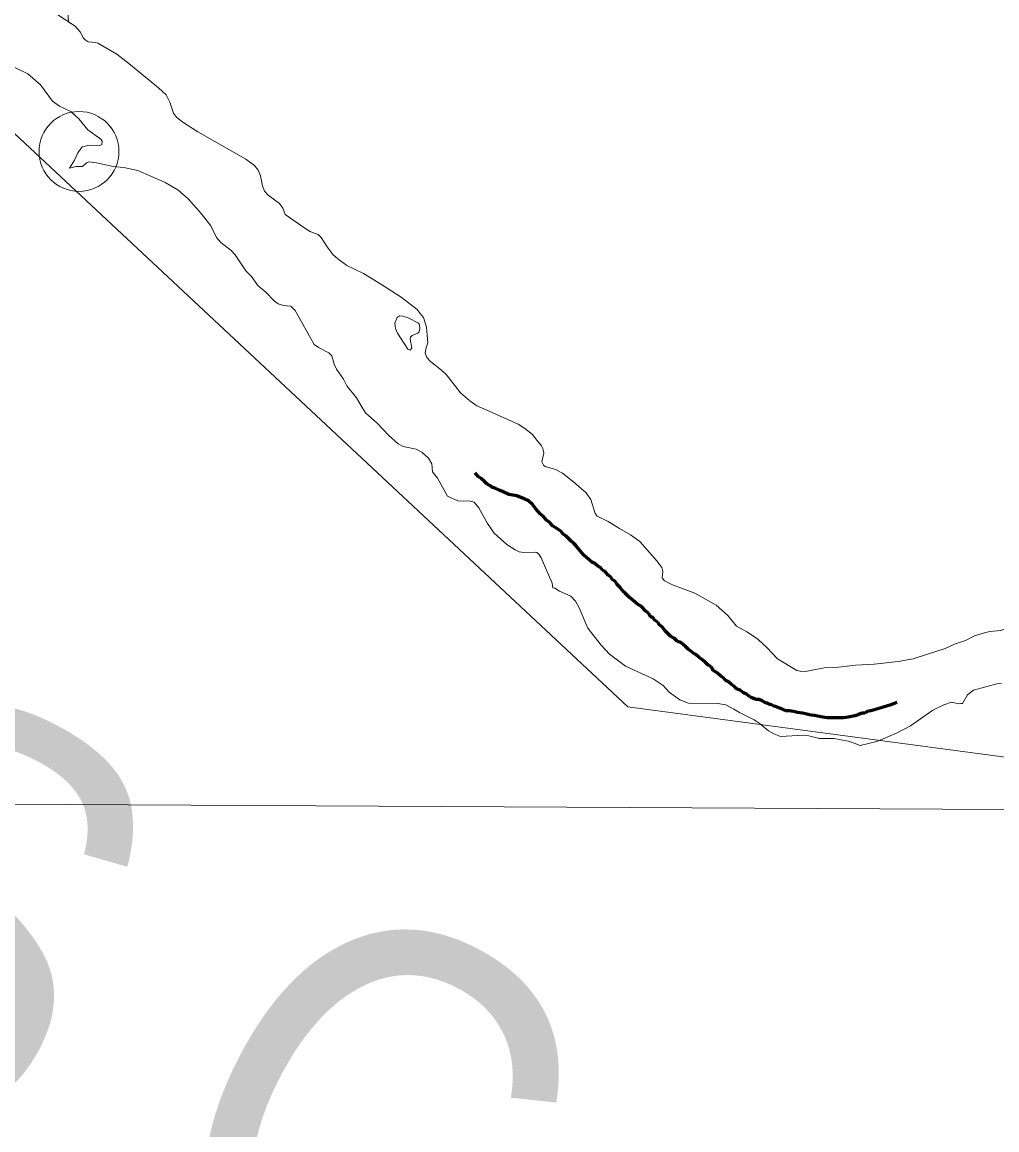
# Model space of a CAD drawing. Extents: x 553962 to 842807, y 8883888 to 9032388.
# Drawn here: x 812452 to 813671, y 9010252 to 9011638 of the extents above; entities that cross this region are included whole.
import ezdxf

# ---------------------------------------------------------------- set-up
doc = ezdxf.new("R2010")
doc.units = 0
doc.header["$LTSCALE"] = 200
doc.header["$PDMODE"] = 32
doc.header["$PDSIZE"] = 100
doc.linetypes.add('LONG_DASH_SHORT_DASH', pattern=[9.9, 6, -1.2, 1.5, -1.2])
for name, color, linetype, lineweight in [('1', 7, 'Continuous', 13), ('23', 7, 'Continuous', 13), ('25', 7, 'Continuous', 13), ('57', 7, 'Continuous', 13), ('7', 7, 'Continuous', 90), ('8', 7, 'Continuous', 13)]:
    doc.layers.add(name, color=color, linetype=linetype, lineweight=lineweight)
doc.layers.add('49', color=7, linetype='Continuous')

msp = doc.modelspace()

# ---------------------------------------------------------------- linework, layer by layer
at = {"layer": '1'}
msp.add_lwpolyline([(800782.2, 9010709.7), (808429.8, 9010680.7), (821127.5, 9010613.4)], dxfattribs=at)
at = {"layer": '23'}
for points in [[(812816.9, 9011374.1), (812812.1, 9011376.2), (812805.1, 9011380.1), (812780.8, 9011397.1), (812777.6, 9011405.4), (812773.6, 9011411.1), (812759.4, 9011421.3), (812754.8, 9011426.4), (812752.5, 9011433.1), (812750, 9011445.5), (812746.7, 9011452.7), (812742.3, 9011458.7), (812731.3, 9011466.7), (812671.6, 9011500.8), (812651.4, 9011513.5), (812644.8, 9011519), (812640.9, 9011524.2), (812636.5, 9011538), (812631.6, 9011546.8), (812622.2, 9011555.6), (812585.1, 9011586.2), (812569.9, 9011597.8), (812546.1, 9011611.6), (812543.2, 9011612.6), (812534.3, 9011613.4), (812530.3, 9011615.7), (812528.4, 9011617.7), (812524.2, 9011625.9), (812518.1, 9011632.9), (812491.2, 9011650.2)], [(812902.4, 9011308.8), (812878.8, 9011323.6), (812857.7, 9011333.3), (812846.4, 9011341.7), (812840.7, 9011346.9), (812833.1, 9011356.9), (812825.6, 9011368.6), (812821.8, 9011372.1), (812816.9, 9011374.1)], [(812949.7, 9011273.4), (812945.8, 9011278.5), (812925.9, 9011294), (812902.4, 9011308.8)], [(812958.3, 9011246.5), (812957.4, 9011256.4), (812953.6, 9011268.3), (812949.7, 9011273.4)], [(813032.1, 9011152.7), (813020.3, 9011158), (813011.6, 9011164.1), (812999.9, 9011174.2), (812982.6, 9011196.5), (812976.2, 9011202.7), (812976.2, 9011202.7), (812962.5, 9011213.3), (812957.8, 9011218.5), (812956, 9011224), (812956.7, 9011229.2), (812959.2, 9011236.6), (812958.3, 9011246.5)], [(813095.7, 9011115.1), (813090, 9011122.1), (813080.5, 9011129.7), (813072.2, 9011134.8), (813032.1, 9011152.7)], [(813149, 9011056.3), (813144.1, 9011060.8), (813127.8, 9011073.6), (813118.9, 9011078.1), (813106.2, 9011082), (813103.9, 9011083.7), (813101.7, 9011088), (813104.5, 9011098.7), (813103.1, 9011104.5), (813101.3, 9011108), (813095.7, 9011115.1)], [(813199, 9011004.6), (813184.7, 9011013.1), (813170.9, 9011019.8), (813168.6, 9011023.1), (813163.2, 9011040.6), (813156.7, 9011049.4), (813149, 9011056.3)], [(813327.2, 9010902.1), (813319.8, 9010908.7), (813293.1, 9010923.6), (813265.5, 9010933.9), (813255.2, 9010938.8), (813252.4, 9010942.9), (813253.4, 9010950.7), (813251.8, 9010955.5), (813245.2, 9010964.6), (813224.6, 9010988.1), (813212.9, 9010996.4), (813199, 9011004.6)], [(813795.7, 9010951.1), (813782.1, 9010946.3), (813772, 9010937), (813754.5, 9010924.9), (813733, 9010907.9), (813688.3, 9010881.4), (813676.3, 9010877), (813662.2, 9010875.7), (813655.8, 9010873.9)], [(813372.8, 9010865.1), (813370.5, 9010867.2), (813358.3, 9010875.2), (813345.6, 9010882.3), (813334.6, 9010895.6), (813327.2, 9010902.1)], [(813655.8, 9010873.9), (813643.1, 9010870.2), (813632.1, 9010864.4), (813618.3, 9010859.6), (813606.4, 9010854.2), (813583.1, 9010846.8)], [(813440.1, 9010827.2), (813433.8, 9010826), (813427.1, 9010825.7), (813420.8, 9010827), (813396.7, 9010841.3), (813383.3, 9010855.7), (813372.8, 9010865.1)], [(813583.1, 9010846.8), (813566.4, 9010841.6), (813547.8, 9010838.1), (813529.4, 9010835.9)], [(813529.4, 9010835.9), (813517.6, 9010834.6), (813494.2, 9010833.6), (813469.7, 9010830.6), (813455.1, 9010830.1), (813440.1, 9010827.2)]]:
    msp.add_lwpolyline(points, dxfattribs=at)
at = {"layer": '25'}
for points in [[(812491.2, 9011650.2), (812518.1, 9011632.9), (812524.2, 9011625.9), (812528.4, 9011617.7), (812530.3, 9011615.7), (812534.3, 9011613.4), (812543.2, 9011612.6), (812546.1, 9011611.6), (812569.9, 9011597.8), (812585.1, 9011586.2), (812622.2, 9011555.6), (812631.6, 9011546.8), (812636.5, 9011538), (812640.9, 9011524.2), (812644.8, 9011519), (812651.4, 9011513.5), (812671.6, 9011500.8), (812731.3, 9011466.7), (812742.3, 9011458.7), (812746.7, 9011452.7), (812750, 9011445.5), (812752.5, 9011433.1), (812754.8, 9011426.4), (812759.4, 9011421.3), (812773.6, 9011411.1), (812777.6, 9011405.4), (812780.8, 9011397.1), (812805.1, 9011380.1), (812812.1, 9011376.2), (812816.9, 9011374.1)], [(812530.3, 9011482.8), (812535.5, 9011484), (812548.8, 9011483.4), (812551.3, 9011484.7), (812551.7, 9011489.1), (812550, 9011491.6), (812533.7, 9011503.1), (812522.5, 9011516.9), (812512.4, 9011526), (812498.5, 9011533), (812489.5, 9011539.2), (812474.6, 9011559.3), (812458.7, 9011573.4), (812430.5, 9011587.1)], [(812522.7, 9011476.1), (812526.7, 9011481.9), (812530.3, 9011482.8)], [(812511, 9011455.4), (812517.2, 9011465.3), (812521.4, 9011474.3), (812522.7, 9011476.1)], [(812680.3, 9011392.6), (812673.2, 9011401.6), (812659.3, 9011416.8), (812646.4, 9011428.1), (812630.4, 9011437.3), (812596.4, 9011452.2), (812578.9, 9011456.2), (812565.6, 9011457.3), (812544.6, 9011462.1), (812534.9, 9011463.1), (812532.3, 9011462), (812527, 9011457.3), (812519.2, 9011457.3), (812511, 9011455.4)], [(812877.1, 9011155.8), (812869.9, 9011167.8), (812857.8, 9011182.8), (812853.6, 9011191.1), (812844.9, 9011203.8), (812842.1, 9011210), (812839, 9011220.6), (812835.2, 9011224.1), (812822.3, 9011230.8), (812817.1, 9011234.7), (812793.4, 9011277.3), (812787.7, 9011282.4), (812778.4, 9011283.4), (812771.8, 9011285.7), (812767.1, 9011289.3), (812756.6, 9011300.1), (812746.6, 9011308.3), (812738.5, 9011319.8), (812731.3, 9011326.6), (812718.3, 9011346.8), (812713.1, 9011352.1), (812700.1, 9011362.3), (812694.7, 9011368.6), (812687.8, 9011383.2), (812680.3, 9011392.6)], [(812816.9, 9011374.1), (812821.8, 9011372.1), (812825.6, 9011368.6), (812833.1, 9011356.9), (812840.7, 9011346.9), (812846.4, 9011341.7), (812857.7, 9011333.3), (812878.8, 9011323.6), (812902.4, 9011308.8)], [(812902.4, 9011308.8), (812925.9, 9011294), (812945.8, 9011278.5), (812949.7, 9011273.4)], [(812949.7, 9011273.4), (812953.6, 9011268.3), (812957.4, 9011256.4), (812958.3, 9011246.5)], [(812958.3, 9011246.5), (812959.2, 9011236.6), (812956.7, 9011229.2), (812956, 9011224), (812957.8, 9011218.5), (812962.5, 9011213.3), (812976.2, 9011202.7), (812976.2, 9011202.7), (812982.6, 9011196.5), (812999.9, 9011174.2), (813011.6, 9011164.1), (813020.3, 9011158), (813032.1, 9011152.7)], [(812983.7, 9011045.1), (812971.3, 9011067.6), (812965.1, 9011075.2), (812964.2, 9011085.5), (812960.1, 9011092.6), (812952.1, 9011099.4), (812944.6, 9011103.7), (812928.2, 9011107.1), (812922, 9011110.4), (812910.1, 9011121.2), (812895.7, 9011136.3), (812881.2, 9011149), (812877.1, 9011155.8)], [(813032.1, 9011152.7), (813072.2, 9011134.8), (813080.5, 9011129.7), (813090, 9011122.1), (813095.7, 9011115.1)], [(813095.7, 9011115.1), (813101.3, 9011108), (813103.1, 9011104.5), (813104.5, 9011098.7), (813101.7, 9011088), (813103.9, 9011083.7), (813106.2, 9011082), (813118.9, 9011078.1), (813127.8, 9011073.6), (813144.1, 9011060.8), (813149, 9011056.3)], [(813149, 9011056.3), (813156.7, 9011049.4), (813163.2, 9011040.6), (813168.6, 9011023.1), (813170.9, 9011019.8), (813184.7, 9011013.1), (813199, 9011004.6)], [(813057.9, 9010984.6), (813042, 9010998.6), (813033.8, 9011010.9), (813022.9, 9011030.5), (813017.3, 9011037.4), (813010.7, 9011039.2), (813003.2, 9011038.7), (812996.6, 9011039.2), (812983.7, 9011045.1)], [(813199, 9011004.6), (813212.9, 9010996.4), (813224.6, 9010988.1), (813245.2, 9010964.6), (813251.8, 9010955.5), (813253.4, 9010950.7), (813252.4, 9010942.9), (813255.2, 9010938.8), (813265.5, 9010933.9), (813293.1, 9010923.6), (813319.8, 9010908.7), (813327.2, 9010902.1)], [(813101.1, 9010967.6), (813098, 9010972.5), (813095.5, 9010974.5), (813093.6, 9010975), (813079.5, 9010974.4), (813073.6, 9010975.3), (813068.4, 9010977.8), (813057.9, 9010984.6)], [(813241.2, 9010816.2), (813206.6, 9010832.4), (813186.4, 9010847.1), (813175.9, 9010858.3), (813159.4, 9010879.8), (813148.7, 9010905.2), (813144, 9010913.4), (813138.1, 9010919.6), (813124.1, 9010925.9), (813117.9, 9010929.9), (813115.7, 9010930.2), (813114.8, 9010936.1), (813101.1, 9010967.6)], [(813655.8, 9010873.9), (813662.2, 9010875.7), (813676.3, 9010877), (813688.3, 9010881.4), (813733, 9010907.9), (813754.5, 9010924.9), (813772, 9010937), (813782.1, 9010946.3), (813795.7, 9010951.1), (813810.7, 9010951.1), (813850.6, 9010951.1), (813880.5, 9010956.1), (813913.9, 9010961.8)], [(813327.2, 9010902.1), (813334.6, 9010895.6), (813345.6, 9010882.3), (813358.3, 9010875.2), (813370.5, 9010867.2), (813372.8, 9010865.1)], [(813583.1, 9010846.8), (813606.4, 9010854.2), (813618.3, 9010859.6), (813632.1, 9010864.4), (813643.1, 9010870.2), (813655.8, 9010873.9)], [(813372.8, 9010865.1), (813383.3, 9010855.7), (813396.7, 9010841.3), (813420.8, 9010827), (813427.1, 9010825.7), (813433.8, 9010826), (813440.1, 9010827.2)], [(813529.4, 9010835.9), (813547.8, 9010838.1), (813566.4, 9010841.6), (813583.1, 9010846.8)], [(813440.1, 9010827.2), (813455.1, 9010830.1), (813469.7, 9010830.6), (813494.2, 9010833.6), (813517.6, 9010834.6), (813529.4, 9010835.9)], [(813341.9, 9010778.3), (813332.2, 9010784), (813322.2, 9010785.6), (813285.5, 9010785.9), (813274.6, 9010789.9), (813261.2, 9010799.9), (813253.5, 9010808), (813241.2, 9010816.2)], [(813676.8, 9010811.1), (813672.8, 9010810.6), (813642, 9010802.4), (813634.5, 9010796.3), (813628.1, 9010785.7), (813626.1, 9010785.4)], [(813626.1, 9010785.4), (813623.7, 9010785), (813614.4, 9010787.2), (813604.9, 9010784), (813591, 9010777), (813563.1, 9010757.4), (813545.7, 9010748.4), (813520.8, 9010738.1), (813500.1, 9010733.1), (813492.6, 9010735.7)], [(813492.6, 9010735.7), (813485, 9010738.4), (813467.7, 9010741.7), (813449.3, 9010741.6), (813436, 9010745.1), (813429.1, 9010745.7), (813400.3, 9010744.1), (813392.1, 9010747.4), (813385.3, 9010751.4), (813373.7, 9010761.1), (813367.6, 9010765.1), (813349.1, 9010774.2), (813341.9, 9010778.3)]]:
    msp.add_lwpolyline(points, dxfattribs=at)
msp.add_lwpolyline([(812946.7, 9011248.7), (812948.3, 9011250.4), (812949.2, 9011254.1), (812948.6, 9011259.5), (812947.5, 9011261.5), (812934.6, 9011268.1), (812928, 9011270.2), (812923.8, 9011270.3), (812921, 9011268.3), (812918.1, 9011261.2), (812918.8, 9011254.6), (812921.4, 9011248.8), (812934.1, 9011228.6), (812937.2, 9011227.5), (812939, 9011229.9), (812937, 9011241.8), (812937.4, 9011243.9), (812939.7, 9011245.8)], close=True, dxfattribs=at)
msp.add_point((812522.7, 9011476.1), dxfattribs=at)
at = {"layer": '57'}
msp.add_line((812510.2, 9011637.9), (812518.1, 9011632.9), dxfattribs=at)
for points in [[(812518.1, 9011632.9), (812524.2, 9011625.9), (812528.4, 9011617.7), (812530.3, 9011615.7), (812534.3, 9011613.4), (812543.2, 9011612.6), (812546.1, 9011611.6), (812569.9, 9011597.8), (812585.1, 9011586.2), (812622.2, 9011555.6), (812631.6, 9011546.8), (812636.5, 9011538), (812640.9, 9011524.2), (812644.8, 9011519), (812651.4, 9011513.5), (812671.6, 9011500.8), (812731.3, 9011466.7), (812742.3, 9011458.7), (812746.7, 9011452.7), (812750, 9011445.5), (812752.5, 9011433.1), (812754.8, 9011426.4), (812759.4, 9011421.3), (812773.6, 9011411.1), (812777.6, 9011405.4), (812780.8, 9011397.1), (812805.1, 9011380.1), (812812.1, 9011376.2), (812816.9, 9011374.1)], [(812816.9, 9011374.1), (812821.8, 9011372.1), (812825.6, 9011368.6), (812833.1, 9011356.9), (812840.7, 9011346.9), (812846.4, 9011341.7), (812857.7, 9011333.3), (812878.8, 9011323.6), (812902.4, 9011308.8)], [(812902.4, 9011308.8), (812925.9, 9011294), (812945.8, 9011278.5), (812949.7, 9011273.4)], [(812949.7, 9011273.4), (812953.6, 9011268.3), (812957.4, 9011256.4), (812958.3, 9011246.5)], [(812958.3, 9011246.5), (812959.2, 9011236.6), (812956.7, 9011229.2), (812956, 9011224), (812957.8, 9011218.5), (812962.5, 9011213.3), (812976.2, 9011202.7), (812976.2, 9011202.7), (812982.6, 9011196.5), (812999.9, 9011174.2), (813011.6, 9011164.1), (813020.3, 9011158), (813032.1, 9011152.7)], [(813032.1, 9011152.7), (813072.2, 9011134.8), (813080.5, 9011129.7), (813090, 9011122.1), (813095.7, 9011115.1)], [(813095.7, 9011115.1), (813101.3, 9011108), (813103.1, 9011104.5), (813104.5, 9011098.7), (813101.7, 9011088), (813103.9, 9011083.7), (813106.2, 9011082), (813118.9, 9011078.1), (813127.8, 9011073.6), (813144.1, 9011060.8), (813149, 9011056.3)], [(813149, 9011056.3), (813156.7, 9011049.4), (813163.2, 9011040.6), (813168.6, 9011023.1), (813170.9, 9011019.8), (813184.7, 9011013.1), (813199, 9011004.6)], [(813199, 9011004.6), (813212.9, 9010996.4), (813224.6, 9010988.1), (813245.2, 9010964.6), (813251.8, 9010955.5), (813253.4, 9010950.7), (813252.4, 9010942.9), (813255.2, 9010938.8), (813265.5, 9010933.9), (813293.1, 9010923.6), (813319.8, 9010908.7), (813327.2, 9010902.1)], [(813655.8, 9010873.9), (813662.2, 9010875.7), (813676.3, 9010877), (813688.3, 9010881.4), (813733, 9010907.9), (813754.5, 9010924.9), (813772, 9010937), (813782.1, 9010946.3), (813795.7, 9010951.1), (813810.7, 9010951.1), (813850.6, 9010951.1), (813880.5, 9010956.1), (813913.9, 9010961.8)], [(813327.2, 9010902.1), (813334.6, 9010895.6), (813345.6, 9010882.3), (813358.3, 9010875.2), (813370.5, 9010867.2), (813372.8, 9010865.1)], [(813583.1, 9010846.8), (813606.4, 9010854.2), (813618.3, 9010859.6), (813632.1, 9010864.4), (813643.1, 9010870.2), (813655.8, 9010873.9)], [(813372.8, 9010865.1), (813383.3, 9010855.7), (813396.7, 9010841.3), (813420.8, 9010827), (813427.1, 9010825.7), (813433.8, 9010826), (813440.1, 9010827.2)], [(813529.4, 9010835.9), (813547.8, 9010838.1), (813566.4, 9010841.6), (813583.1, 9010846.8)], [(813440.1, 9010827.2), (813455.1, 9010830.1), (813469.7, 9010830.6), (813494.2, 9010833.6), (813517.6, 9010834.6), (813529.4, 9010835.9)]]:
    msp.add_lwpolyline(points, dxfattribs=at)
msp.add_spline([(812912.9, 9012566.8), (812908, 9012531.4), (812877.8, 9012472.9), (812840.3, 9012348.5), (812784.6, 9012315.2), (812746.7, 9012274.4), (812726.6, 9012226.2), (812706.5, 9012175.4), (812684.2, 9012068.8), (812608.5, 9012016.2), (812535, 9011895.7), (812506.7, 9011734.5), (812509.4, 9011637.9)], degree=3, dxfattribs=at)
at = {"layer": '7', "linetype": 'LONG_DASH_SHORT_DASH', "lineweight": 60}
for points in [[(813136.1, 9010991.1), (813132, 9010995.2), (813128.5, 9010997.5), (813125.7, 9011001.1), (813119.5, 9011005.2), (813115.7, 9011007.5), (813111.7, 9011011.8), (813107.6, 9011014.7), (813103.5, 9011019.8), (813099.9, 9011022.8), (813094.3, 9011029.2), (813090.3, 9011034.3), (813085.2, 9011038.9), (813079.8, 9011041.5), (813070.4, 9011045.3), (813060.5, 9011047.1), (813053.4, 9011050.2), (813048.5, 9011052.2), (813044.2, 9011054.3), (813039.4, 9011056.3), (813036.8, 9011058.4), (813033.5, 9011059.9), (813030, 9011063.2), (813026.1, 9011067.1), (813022.1, 9011069.6), (813018.3, 9011074.2)], [(813258.8, 9010873.8), (813256.2, 9010876.4), (813251.9, 9010881.7), (813248.6, 9010884), (813246.8, 9010887.4), (813243.2, 9010889.2), (813241.2, 9010892.5), (813237.4, 9010894.5), (813235.4, 9010898.6), (813231.8, 9010901.2), (813226.2, 9010907.3), (813221.4, 9010909.6), (813216.3, 9010914.5), (813211.7, 9010918.3), (813206.3, 9010923.4), (813203.3, 9010926.2), (813199.7, 9010930.6), (813196.2, 9010934.4), (813193.9, 9010938.2), (813190.3, 9010940.3), (813188.3, 9010944.1), (813184.7, 9010945.9), (813181.1, 9010950.8), (813177.6, 9010952.5), (813175.3, 9010955.6), (813171.7, 9010957.4), (813168.2, 9010960.7), (813164.6, 9010962.5), (813160.5, 9010965.8), (813158.2, 9010967.9), (813154.4, 9010970.9), (813150.6, 9010975.5), (813148.1, 9010978.4), (813144.2, 9010983), (813141.9, 9010985.5), (813138.4, 9010988.8), (813136.1, 9010991.1)], [(813505.9, 9010773.6), (813502.1, 9010773.4), (813497.2, 9010771.3), (813493.4, 9010770), (813489.1, 9010769.3), (813485, 9010768.5), (813482.2, 9010768), (813478.7, 9010767.5), (813472.8, 9010767.5), (813469, 9010767.5), (813464.9, 9010767.5), (813462.6, 9010767.5), (813458.8, 9010767.7), (813456, 9010768), (813451.2, 9010768.8), (813446.8, 9010769.5), (813442.8, 9010770.3), (813439, 9010771.1), (813435.1, 9010771.8), (813431.8, 9010772.6), (813427.8, 9010773.4), (813421.9, 9010774.1), (813416.6, 9010775.7), (813411.7, 9010776.4), (813407.2, 9010776.4), (813403.1, 9010778.5), (813398.2, 9010780.3), (813394.2, 9010781.8), (813392.1, 9010782.3), (813389.1, 9010783.8), (813387.1, 9010784.3), (813383.2, 9010786.1), (813380.9, 9010786.7), (813377.6, 9010788.7), (813373.8, 9010790.5), (813369.5, 9010790.7), (813364.9, 9010792.5), (813361.8, 9010794.3), (813358, 9010797.4), (813354, 9010798.9), (813349.9, 9010802.2), (813345.6, 9010803.8), (813342.8, 9010806.8), (813339, 9010809.4), (813335.4, 9010812.5), (813331.6, 9010814.5), (813329, 9010817.8), (813325.7, 9010819.9), (813321.1, 9010824), (813316, 9010826.8), (813313.5, 9010831.4), (813309.7, 9010833.7), (813306.4, 9010837.3), (813301.8, 9010840.8), (813298.5, 9010842.9), (813294.4, 9010846.7), (813291.9, 9010848.2), (813287.8, 9010851.6), (813285.5, 9010853.1), (813281.7, 9010856.9), (813275.8, 9010861.8), (813271.5, 9010863.1), (813267.4, 9010867.2), (813263.4, 9010869.2), (813258.8, 9010873.8)], [(813546.2, 9010786.7), (813546.1, 9010786.7), (813542, 9010785.1), (813537.4, 9010783.6), (813533.1, 9010782.3), (813523.4, 9010779.2), (813518.1, 9010777.5), (813513.5, 9010776.2), (813508.7, 9010775.7), (813505.9, 9010773.6)]]:
    msp.add_lwpolyline(points, dxfattribs=at)
at = {"layer": '8'}
msp.add_lwpolyline([(814928.1, 9008896), (814088.2, 9010664.1), (813209.3, 9010781.5), (812282, 9011648.1), (811188.4, 9011770.6), (810823.9, 9012398.9), (808943, 9013370.5), (807455.7, 9013554.3), (806161, 9014683.5), (805286.1, 9014561)], dxfattribs=at)

# ---------------------------------------------------------------- texts
at = {"layer": '49', "width": 0.9}
msp.add_text('R I O   S Ã O   F R A N C I S C O', height=500, rotation=332.036, dxfattribs=at).set_placement((805669.4, 9013807.5))

doc.saveas('drawing.dxf')
